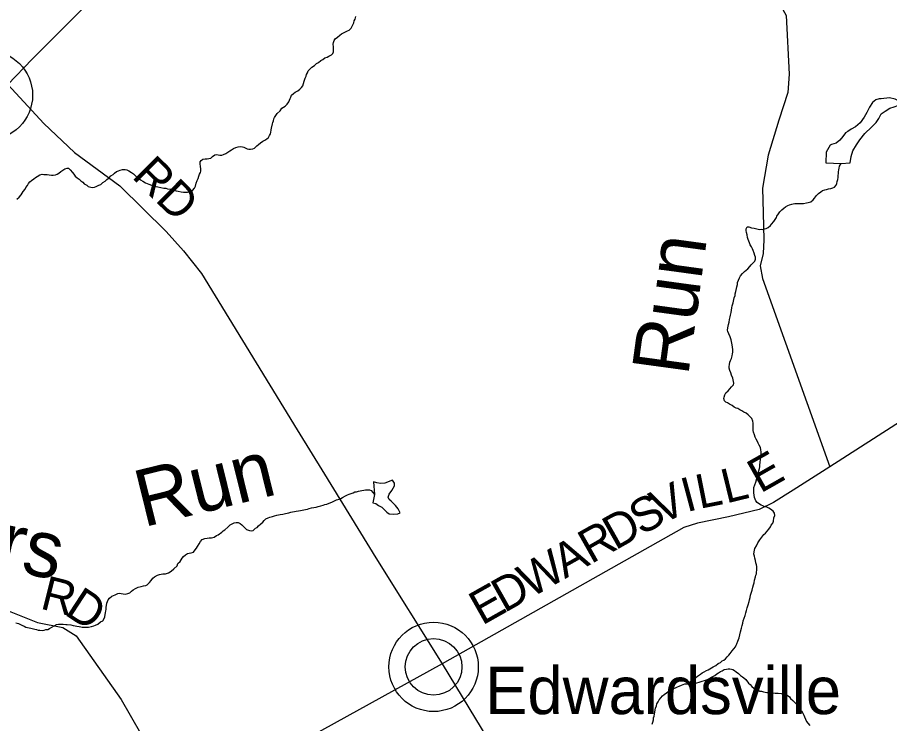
# Model space of a CAD drawing. Extents: x 1310247 to 1664935, y 284496 to 704931.
# Drawn here: x 1532830 to 1540499, y 490091 to 496300 of the extents above; entities that cross this region are included whole.
import ezdxf

# ---------------------------------------------------------------- set-up
doc = ezdxf.new("R2010")
doc.units = 0
for name, color, linetype in [('GM_X_County_Road_Text', 7, 'Continuous'), ('GM_X_County_Subdivision_Text', 7, 'Continuous'), ('GM_X_Interstate_Route', 7, 'Continuous'), ('GM_X_Interstate_Shield', 7, 'Continuous'), ('GM_X_Major_River_Text', 7, 'Continuous'), ('GM_X_Minor_Lake_Text', 7, 'Continuous'), ('GM_X_Minor_River', 7, 'Continuous'), ('GM_X_Minor_River_Text', 7, 'Continuous'), ('GM_X_Township_Road', 7, 'Continuous'), ('GM_X_Township_Subdivision', 7, 'Continuous'), ('GM_X_Unincorporated', 7, 'Continuous')]:
    doc.layers.add(name, color=color, linetype=linetype)

msp = doc.modelspace()

# ---------------------------------------------------------------- linework, layer by layer
at = {"layer": 'GM_X_County_Road_Text'}
for points in [[(1532744.4, 495709.7), (1533062.4, 495368.8), (1533331.5, 495112), (1533730.6, 494819), (1534138.1, 494417.6), (1534290.1, 494248.8), (1534447.6, 494047.8), (1535289.7, 492673.1), (1535529.3, 492283.7)], [(1545038.4, 495674), (1541632.4, 493412.9), (1539973.5, 492348.4), (1539652, 492142.1), (1539479.6, 492034.5), (1539352.1, 491972.3), (1539081.9, 491908.3), (1538809.9, 491852.4), (1538688.8, 491814.2), (1536564.9, 490615.9)], [(1535529.3, 492283.7), (1535529.4, 492283.5), (1535981, 491549.4), (1536564.9, 490615.9), (1537142.5, 489664.4), (1537152.4, 489405.5), (1537148.4, 489148.9), (1537135, 488932.5), (1537149.4, 488830), (1537265.4, 488543.5), (1538290.6, 486925.2), (1538366.9, 486795.7), (1538402.2, 486761.4), (1538501.4, 486665.3), (1538931.6, 486562.3), (1542103.1, 485789.2)], [(1536564.9, 490615.9), (1534552.8, 489504.1)]]:
    msp.add_lwpolyline(points, dxfattribs=at)
at = {"layer": 'GM_X_County_Subdivision_Text'}
for points in [[(1539052.4, 496732.1), (1539239.6, 496432), (1539315.5, 496406.7), (1539532, 496379.3), (1539562, 496368.8), (1539591.3, 496318.2), (1539617.3, 495800.4), (1539604.7, 495640.2), (1539524.5, 495396.8), (1539431.3, 495089.4), (1539382.6, 494799.4), (1539389.1, 494580.7), (1539393.5, 494344), (1539387.5, 494223.8), (1539361.8, 494115.9), (1539382.1, 494005.3), (1539973.5, 492348.4)], [(1531611.1, 491488.5), (1531612.9, 491488.2), (1531855.7, 491449), (1532462.4, 491197), (1533005.3, 490980), (1533229.6, 490936.4), (1533344.9, 490862.4), (1533741.8, 490300.8), (1534185.7, 489531.8), (1534241, 489472.8), (1534365.4, 489406)]]:
    msp.add_lwpolyline(points, dxfattribs=at)
at = {"layer": 'GM_X_Interstate_Shield'}
msp.add_lwpolyline([(1532744.4, 495709.7), (1532960.2, 495932.4), (1533107.5, 496082.8), (1533273.2, 496246.7), (1533447.4, 496420.5)], dxfattribs=at)
at = {"layer": 'GM_X_Major_River_Text'}
msp.add_line((1536489.8, 490588.8), (1536489.8, 490588.8), dxfattribs=at)
at = {"layer": 'GM_X_Minor_River'}
for points in [[(1540073.2, 495015.8), (1540151.9, 495020.2), (1540163.1, 495076.2), (1540176.2, 495128.2), (1540207.5, 495179.8), (1540238.6, 495223.4), (1540282.1, 495280.8), (1540339.6, 495335.9), (1540382.7, 495375.2), (1540405.6, 495410.9), (1540426.6, 495452.7), (1540459.3, 495476.1), (1540502.2, 495501.4), (1540540.7, 495514.7), (1540573.2, 495526.1), (1540586, 495560), (1540550.1, 495582.8), (1540497.9, 495591.8), (1540426.6, 495585.1)], [(1540426.6, 495585.1), (1540407, 495583.6), (1540378.6, 495576.1), (1540350, 495552.6), (1540322.9, 495510.9), (1540299.8, 495465.2), (1540274.8, 495423.5), (1540241.6, 495373.9), (1540200.6, 495338.6), (1540161.8, 495317.2), (1540133.2, 495297.7)], [(1540133.2, 495297.7), (1540112.8, 495284.1), (1540088, 495252.4), (1540061.2, 495220.8), (1540030.4, 495193.3), (1539989.8, 495182), (1539975.6, 495178.3), (1539942.1, 495114.7), (1539938.3, 495022.4), (1540073.2, 495015.8)], [(1535969.6, 492105.4), (1535956.1, 492031.3), (1535982.1, 492024.8), (1536006, 492008.3), (1536033.9, 491993.7), (1536059.6, 491967.1), (1536079.4, 491948.6), (1536099.3, 491936.2), (1536133.5, 491931.5), (1536173.9, 491934.7), (1536196.2, 491942.3), (1536176.8, 491978.8), (1536153.2, 492009.4), (1536117.6, 492046.3), (1536097.8, 492060.7), (1536090.1, 492080.9), (1536098.7, 492108.9), (1536121.5, 492140.6), (1536146.5, 492180.2), (1536145, 492204.4), (1536129.3, 492230.8)], [(1536129.3, 492230.8), (1536060.3, 492206), (1536023.9, 492200.7), (1535991.8, 492207.3), (1535961.7, 492216), (1535969.6, 492105.4)]]:
    msp.add_lwpolyline(points, dxfattribs=at)
at = {"layer": 'GM_X_Minor_River_Text'}
for points in [[(1535063, 495327.4), (1535071.9, 495363.3), (1535076.3, 495377.2), (1535080.7, 495391.1), (1535085.1, 495407.1), (1535091.4, 495421), (1535114.4, 495454.5), (1535139.1, 495478), (1535155.8, 495503.7), (1535184.4, 495521), (1535202.8, 495536.6), (1535217.4, 495558.4), (1535223.8, 495572.3), (1535228.2, 495586.2), (1535234.6, 495600.1), (1535241, 495616), (1535257.4, 495631.6), (1535271.8, 495643.3), (1535296.2, 495654.8), (1535314.6, 495668.4), (1535329.1, 495684.1), (1535339.5, 495699.9), (1535346, 495717.8), (1535352.5, 495739.7), (1535361.2, 495765.6), (1535369.7, 495783.4), (1535372.1, 495797.4), (1535380.5, 495813.2), (1535387, 495831.1), (1535405.6, 495850.8), (1535419.9, 495862.5), (1535442.4, 495878), (1535460.9, 495895.6), (1535477.2, 495905.2), (1535497.7, 495920.8), (1535516, 495930.4), (1535534.4, 495944), (1535552.7, 495951.5), (1535569, 495959.2), (1535591.4, 495970.7), (1535603.8, 495984.4), (1535608.1, 495998.4), (1535610.7, 496020.4), (1535609.2, 496040.5), (1535607.8, 496064.6), (1535610.2, 496080.6), (1535616.6, 496096.5), (1535625.1, 496112.3), (1535643.5, 496125.9), (1535666, 496143.4), (1535678.4, 496157.2), (1535714.9, 496172.3), (1535733.3, 496181.9), (1535747.5, 496189.6), (1535766, 496205.2), (1535774.5, 496223.1), (1535787.3, 496252.8), (1535791.7, 496270.8), (1535800.1, 496284.6), (1535804.7, 496308.6)], [(1533475, 494807.9), (1533489, 494805.6), (1533507.1, 494807.1), (1533523.3, 494812.8), (1533545.7, 494824.3), (1533564, 494831.9), (1533580.5, 494847.5), (1533600.9, 494861.1), (1533615.3, 494874.8), (1533637.8, 494890.3), (1533652.3, 494908), (1533670.6, 494917.6), (1533683, 494931.3), (1533701.4, 494944.9), (1533717.7, 494952.5), (1533731.8, 494956.2), (1533754.1, 494961.7), (1533776.2, 494963.2), (1533792.2, 494960.8), (1533808.1, 494952.4), (1533831.8, 494937.8), (1533849.6, 494925.3), (1533863.3, 494912.9), (1533890.8, 494886.2), (1533912.5, 494871.6), (1533932.3, 494859.1), (1533956.1, 494846.5), (1533983.9, 494833.8), (1534009.8, 494825.1), (1534029.8, 494820.6), (1534047.7, 494814.2), (1534065.7, 494809.7), (1534091.7, 494805.1), (1534117.6, 494798.4), (1534133.7, 494798), (1534149.6, 494793.6), (1534181.7, 494788.9), (1534207.6, 494780.2), (1534225.5, 494775.8), (1534243.5, 494771.3), (1534269.5, 494766.7), (1534289.5, 494764.2), (1534309.6, 494763.7), (1534325.7, 494763.3), (1534341.8, 494766.9), (1534356, 494770.6), (1534370.2, 494778.3), (1534386.8, 494798), (1534395.3, 494817.8), (1534402, 494841.7), (1534410.6, 494867.6), (1534419.1, 494883.5), (1534425.6, 494903.3), (1534432.1, 494921.3), (1534438.4, 494935.1), (1534442.8, 494949.1), (1534443.3, 494969.1), (1534439.8, 494989.3), (1534436.3, 495011.4), (1534436.8, 495029.5), (1534445.2, 495043.3), (1534459.5, 495053), (1534479.7, 495056.5), (1534497.8, 495058.1), (1534511.9, 495059.8), (1534530, 495063.3), (1534546.5, 495077), (1534564.9, 495090.6), (1534581, 495094.2), (1534595, 495091.9), (1534609, 495089.5), (1534627.1, 495089.1), (1534643.3, 495094.7), (1534663.7, 495104.3), (1534680, 495113.9), (1534696.4, 495127.5), (1534712.7, 495137.2), (1534731.1, 495148.8), (1534749.3, 495156.4), (1534769.6, 495161.9), (1534787.7, 495165.5), (1534807.7, 495161), (1534821.7, 495158.6), (1534837.6, 495150.2), (1534851.5, 495143.9), (1534865.5, 495141.5), (1534879.5, 495141.2), (1534899.7, 495144.7), (1534913.9, 495150.4), (1534934.5, 495170), (1534948.9, 495183.6), (1534967.3, 495197.2), (1534987.7, 495210.8), (1535006.1, 495220.4), (1535022.4, 495232), (1535036.8, 495245.7), (1535045.3, 495261.6), (1535055.7, 495275.4), (1535058, 495289.4), (1535060.6, 495311.4), (1535063, 495327.4)], [(1539283.6, 494124.1), (1539296, 494137.8), (1539314.6, 494155.4), (1539319, 494173.4), (1539319.5, 494191.4), (1539313.8, 494207.6), (1539308.3, 494227.8), (1539298.8, 494250.1), (1539295.2, 494264.2), (1539285.6, 494282.5), (1539274, 494300.9), (1539268.4, 494317), (1539260.7, 494333.3), (1539255.1, 494347.5), (1539249.5, 494363.6), (1539248.1, 494387.8), (1539242.5, 494408), (1539239, 494426.1), (1539237.3, 494440.2), (1539245.8, 494458), (1539261.9, 494457.6), (1539283.8, 494451.1), (1539307.8, 494446.5), (1539331.7, 494439.9), (1539355.7, 494435.3), (1539369.8, 494437), (1539385.9, 494436.6), (1539400, 494440.3), (1539414.2, 494443.9), (1539432.5, 494453.5), (1539453, 494469.1), (1539461.4, 494482.9), (1539482, 494506.5), (1539494.5, 494524.3), (1539505, 494540.1), (1539509.4, 494554), (1539521.8, 494571.8), (1539534.3, 494589.5), (1539552.9, 494609.1), (1539569.3, 494622.8), (1539583.7, 494634.5), (1539604.1, 494646), (1539620.3, 494653.6), (1539638.5, 494657.2), (1539652.6, 494660.9), (1539666.8, 494664.6), (1539692.9, 494663.9), (1539711, 494663.5), (1539727, 494663.1), (1539741.1, 494664.8), (1539769.4, 494670.1), (1539783.5, 494671.8), (1539807.8, 494679.2), (1539826.3, 494696.8), (1539840.7, 494710.5), (1539857.4, 494734.2), (1539873.9, 494751.9), (1539894.4, 494767.4), (1539908.7, 494777.1), (1539931, 494784.6), (1539945.1, 494786.3), (1539963.3, 494791.8), (1539981.5, 494795.4), (1539999.7, 494801), (1540013.9, 494808.7), (1540030.4, 494826.3), (1540034.8, 494840.3), (1540037.2, 494856.3), (1540043.7, 494874.2), (1540046.2, 494892.1), (1540048.6, 494910.1), (1540051.1, 494928.1), (1540051.4, 494942.2), (1540053.9, 494960.2), (1540056.2, 494974.2), (1540058.7, 494992.2), (1540073.2, 495015.8)], [(1532825.5, 494701.2), (1532846, 494720.8), (1532862.6, 494740.4), (1532881.4, 494770.1), (1532898, 494789.7), (1532904.4, 494805.6), (1532916.9, 494823.4), (1532927.4, 494841.2), (1532939.8, 494854.9), (1532954.2, 494866.6), (1532974.6, 494880.2), (1532989, 494893.9), (1533003.2, 494901.6), (1533025.7, 494915.1), (1533045.9, 494920.6), (1533062, 494920.2), (1533078, 494919.8), (1533092.1, 494919.5), (1533110.1, 494917), (1533130.1, 494914.5), (1533144.1, 494912.2), (1533164.3, 494915.7), (1533178.5, 494921.4), (1533194.8, 494931), (1533211.3, 494946.7), (1533229.7, 494958.3), (1533248, 494967.9), (1533266.2, 494975.5), (1533280.3, 494975.1), (1533294, 494960.8), (1533315.5, 494936.2), (1533325.2, 494921.9), (1533338.8, 494903.5), (1533356.5, 494891), (1533372.3, 494878.6), (1533388, 494862.2), (1533403.8, 494851.8), (1533417.5, 494837.4), (1533439.3, 494824.8), (1533453.1, 494814.5), (1533475, 494807.9)], [(1539339.9, 492278.9), (1539348.8, 492312.8), (1539355.3, 492332.7), (1539357.7, 492348.7), (1539358.1, 492364.7), (1539362.7, 492386.7), (1539365.4, 492414.7), (1539367.9, 492436.7), (1539370.6, 492464.8), (1539371, 492478.8), (1539367.5, 492498.9), (1539363.9, 492517.1), (1539352.4, 492539.4), (1539344.8, 492555.7), (1539337.2, 492571.9), (1539325.6, 492592.2), (1539318, 492608.5), (1539310.5, 492630.7), (1539303, 492653), (1539299.4, 492669.1), (1539300, 492693.2), (1539300.5, 492713.2), (1539299, 492733.3), (1539297.4, 492749.4), (1539288, 492773.7), (1539272.3, 492788.1), (1539256.6, 492804.6), (1539236.9, 492819.1), (1539217.1, 492829.6), (1539199.2, 492840.1), (1539181.4, 492850.5), (1539163.6, 492861), (1539149.6, 492865.3), (1539133.8, 492873.7), (1539114, 492886.2), (1539092.2, 492898.8), (1539074.5, 492911.3), (1539060.6, 492917.6), (1539046.8, 492930), (1539041.2, 492948.2), (1539043.6, 492962.2), (1539052.1, 492982), (1539060.6, 492999.9), (1539079.1, 493015.5), (1539093.6, 493033.2), (1539110.1, 493050.9), (1539126.7, 493070.5), (1539129, 493084.5), (1539127.4, 493098.6), (1539123.8, 493114.7), (1539120.1, 493128.9), (1539110.7, 493153.2), (1539103.2, 493175.4), (1539093.6, 493195.7), (1539088.1, 493215.9), (1539088.5, 493230), (1539090.9, 493248), (1539093.4, 493268), (1539099.9, 493283.8), (1539108.4, 493301.7), (1539114.9, 493323.6), (1539119.4, 493341.6), (1539119.8, 493357.6), (1539120.3, 493377.6), (1539118.9, 493403.8), (1539113.7, 493436), (1539106.4, 493464.3), (1539097.1, 493492.6), (1539085.6, 493516.9), (1539076.1, 493537.2), (1539074.4, 493551.3), (1539076.9, 493571.3), (1539079.3, 493585.3), (1539081.7, 493601.3), (1539088.2, 493619.2), (1539092.8, 493645.2), (1539097.4, 493667.1), (1539101.8, 493683), (1539106.4, 493705), (1539109, 493727), (1539113.5, 493747), (1539115.9, 493765), (1539122.6, 493790.9), (1539129.3, 493818.8), (1539133.8, 493834.8), (1539140.3, 493854.7), (1539142.6, 493868.7), (1539147.2, 493888.6), (1539151.9, 493916.6), (1539156.3, 493932.5), (1539160.8, 493952.5), (1539163.2, 493968.5), (1539169.7, 493988.4), (1539178.3, 494010.2), (1539188.8, 494028), (1539205.4, 494047.7), (1539224, 494067.3), (1539238.3, 494079), (1539252.7, 494090.7), (1539271.2, 494110.3), (1539283.6, 494124.1)], [(1538733.3, 490439.7), (1538766.4, 490477), (1538780.7, 490484.7), (1538795, 490496.4), (1538811.3, 490506), (1538835.9, 490525.5), (1538850.2, 490535.2), (1538868.6, 490546.8), (1538889, 490558.3), (1538903.2, 490564), (1538917.5, 490571.7), (1538933.8, 490581.3), (1538948, 490589), (1538970.4, 490600.5), (1538992.9, 490618), (1539013.3, 490627.6), (1539027.7, 490641.3), (1539041.9, 490646.9), (1539056.3, 490660.6), (1539070.7, 490676.3), (1539085.2, 490692), (1539097.6, 490705.8), (1539114.3, 490729.5), (1539130.8, 490749.1), (1539143.3, 490764.9), (1539151.6, 490778.7), (1539156, 490792.6), (1539164.6, 490814.5), (1539175.4, 490844.3), (1539182.1, 490870.3), (1539188.7, 490896.2), (1539197.6, 490930.1), (1539204.2, 490952), (1539208.7, 490972), (1539213.3, 490993.9), (1539219.9, 491017.8), (1539228.5, 491041.7), (1539235.2, 491065.6), (1539241.7, 491085.5), (1539248.3, 491109.4), (1539255, 491135.3), (1539263.7, 491163.2), (1539268.1, 491179.2), (1539272.7, 491199.1), (1539277.2, 491219.1), (1539283.9, 491245), (1539290.4, 491264.9), (1539297, 491288.8), (1539303.6, 491310.7), (1539308, 491328.7), (1539312.6, 491350.6), (1539319.4, 491380.6), (1539323.8, 491394.5), (1539328.1, 491408.5), (1539330.5, 491422.4), (1539332.9, 491440.4), (1539333.4, 491458.5), (1539331.7, 491472.6), (1539330.1, 491486.6), (1539324.5, 491504.8), (1539321, 491525), (1539313.5, 491545.2), (1539311.9, 491563.3), (1539306.3, 491579.5), (1539308.8, 491601.5), (1539315.6, 491629.5), (1539328.2, 491653.2), (1539340.9, 491679), (1539359.7, 491706.6), (1539376.4, 491730.3), (1539393, 491752), (1539407.3, 491763.7), (1539421.9, 491783.4), (1539436.4, 491801.1), (1539450.9, 491820.8), (1539459.3, 491834.6), (1539471.8, 491852.4), (1539478.3, 491870.3), (1539483, 491898.3), (1539489.6, 491920.2), (1539486.1, 491940.3), (1539474.5, 491958.7), (1539452.8, 491975.2), (1539436.9, 491983.6), (1539419.1, 491992.1), (1539401.1, 491996.5), (1539385.2, 492005), (1539371.3, 492011.3), (1539355.5, 492019.7), (1539333.7, 492034.3), (1539322.1, 492050.6), (1539316.4, 492064.8), (1539312.8, 492078.9), (1539309.3, 492099.1), (1539305.7, 492119.2), (1539304.4, 492145.3), (1539306.9, 492165.3), (1539315.5, 492189.2), (1539322.1, 492213.1), (1539331, 492245), (1539339.9, 492278.9)], [(1534498.6, 491721.6), (1534516.7, 491723.1), (1534536.8, 491724.7), (1534559.1, 491730.2), (1534581.5, 491743.7), (1534595.8, 491751.3), (1534626.4, 491772.7), (1534638.8, 491786.4), (1534653.1, 491794.1), (1534679.8, 491817.5), (1534700.4, 491839.1), (1534718.7, 491846.7), (1534735, 491856.3), (1534753.1, 491857.9), (1534771.2, 491857.5), (1534789, 491849), (1534802.8, 491838.6), (1534824.4, 491818), (1534844, 491797.5), (1534869.9, 491788.9), (1534887.9, 491786.4), (1534904, 491788), (1534924.6, 491807.6), (1534938.9, 491815.3), (1534949.3, 491829.1), (1534969.8, 491846.6), (1534988.3, 491862.2), (1534998.6, 491876), (1535015.1, 491891.7), (1535033.4, 491899.3), (1535049.6, 491904.9), (1535071.9, 491912.4), (1535090.1, 491918), (1535112.3, 491923.5), (1535126.5, 491927.1), (1535140.6, 491928.8), (1535164.8, 491932.2), (1535187, 491937.7), (1535203.2, 491941.3), (1535217.3, 491943), (1535233.5, 491948.6), (1535249.7, 491952.2), (1535265.8, 491955.9), (1535279.9, 491957.5), (1535302.1, 491961), (1535320.3, 491964.6), (1535334.4, 491966.2), (1535362.7, 491973.6), (1535380.9, 491977.2), (1535395, 491980.8), (1535417.2, 491986.3), (1535437.4, 491989.8), (1535455.6, 491993.4), (1535473.8, 491999), (1535498.1, 492004.4), (1535518.3, 492012), (1535532.5, 492015.6), (1535550.7, 492021.2), (1535571, 492028.8), (1535595.3, 492038.2), (1535611.6, 492045.8), (1535636, 492057.3), (1535658.2, 492062.8), (1535672.4, 492068.4), (1535688.7, 492078.1), (1535715.2, 492093.5), (1535733.5, 492101.1), (1535747.7, 492106.8), (1535766, 492114.3), (1535782.2, 492120), (1535796.4, 492127.6), (1535812.6, 492129.3), (1535828.7, 492132.9), (1535842.9, 492136.6), (1535859, 492140.2), (1535877.2, 492143.8), (1535891.3, 492145.4), (1535911.4, 492147), (1535925.5, 492146.6), (1535939.6, 492138.7), (1535969.6, 492105.4)], [(1532814.6, 490977.7), (1532838.5, 490969.1), (1532868.3, 490956.4), (1532888.2, 490947.9), (1532904, 490939.5), (1532934, 490932.7), (1532948, 490930.4), (1532983.9, 490919.5), (1532997.9, 490917.1), (1533011.8, 490912.8), (1533025.9, 490910.4), (1533049.9, 490909.9), (1533066.1, 490911.5), (1533080.3, 490917.1), (1533098.4, 490918.7), (1533112.6, 490926.4), (1533133, 490938), (1533153.4, 490949.5), (1533173.8, 490961), (1533191.9, 490964.6), (1533210, 490964.2), (1533232.1, 490963.6), (1533254.1, 490961.1), (1533268.2, 490960.8), (1533298.2, 490958), (1533320.2, 490953.5), (1533336.2, 490951.1), (1533352.2, 490946.7), (1533372.2, 490944.2), (1533386.2, 490941.9), (1533400.2, 490939.5), (1533418.3, 490937.1), (1533432.3, 490936.8), (1533454.4, 490938.2), (1533480.7, 490943.6), (1533500.9, 490949.1), (1533517.2, 490956.8), (1533537.5, 490964.3), (1533560, 490983.8), (1533580.4, 490995.4), (1533593, 491015.1), (1533599.3, 491029), (1533601.9, 491049), (1533604.2, 491063), (1533606.7, 491081), (1533609, 491095), (1533611.4, 491111), (1533616.4, 491149), (1533622.8, 491164.9), (1533627.2, 491178.8), (1533639.6, 491192.6), (1533660.2, 491212.1), (1533688.5, 491221.5), (1533712.9, 491232.9), (1533727.1, 491236.6), (1533741.1, 491234.3), (1533761.1, 491231.8), (1533781.1, 491229.3), (1533801.4, 491234.8), (1533817.6, 491240.5), (1533832, 491256.1), (1533846.3, 491265.8), (1533868.8, 491279.3), (1533891.1, 491288.8), (1533917.4, 491296.2), (1533939.6, 491301.7), (1533957.8, 491305.3), (1533972, 491311), (1533992.6, 491332.5), (1534005.1, 491348.3), (1534021.7, 491367.9), (1534034.1, 491381.7), (1534062.5, 491395), (1534078.7, 491400.7), (1534109, 491406), (1534133.1, 491407.4), (1534157.4, 491414.8), (1534181.9, 491430.3), (1534206.5, 491449.8), (1534233.3, 491477.2), (1534239.8, 491497.1), (1534260.4, 491516.7), (1534279.2, 491544.3), (1534289.6, 491560.1), (1534308.1, 491575.7), (1534324.4, 491585.3), (1534340.6, 491589), (1534358.7, 491590.5), (1534377, 491598.1), (1534391.5, 491617.8), (1534404, 491633.6), (1534412.4, 491647.4), (1534427, 491671.1), (1534439.6, 491690.9), (1534454.1, 491708.6), (1534476.4, 491718.1), (1534498.6, 491721.6)], [(1538536.5, 490362.2), (1538552.9, 490373.8), (1538567.2, 490381.5), (1538585.5, 490393.1), (1538601.7, 490398.7), (1538615.9, 490404.4), (1538634.3, 490414), (1538648.5, 490419.7), (1538668.8, 490427.2), (1538685, 490432.8), (1538699.2, 490438.5), (1538719.3, 490440), (1538733.3, 490439.7), (1538751.5, 490441.3), (1538767.6, 490442.9), (1538785.7, 490444.5), (1538803.9, 490448), (1538826.1, 490453.5), (1538850.4, 490463), (1538872.7, 490470.4), (1538897, 490477.9), (1538919.4, 490489.4), (1538933.7, 490497.1), (1538964.2, 490514.4), (1538980.6, 490528), (1538994.9, 490535.7), (1539011.3, 490547.4), (1539027.5, 490555), (1539045.8, 490564.6), (1539064.1, 490570.2), (1539080.2, 490571.8), (1539094.2, 490571.4), (1539108.2, 490569.1), (1539122.2, 490564.8), (1539136, 490556.4), (1539151.8, 490546), (1539171.6, 490531.5), (1539189.2, 490513), (1539205, 490502.6), (1539218.8, 490492.2), (1539236.5, 490477.7), (1539257.8, 490445.1), (1539273.6, 490432.7), (1539289.2, 490416.3), (1539304.9, 490401.8), (1539326.7, 490389.3), (1539344.6, 490382.8), (1539358.5, 490376.5), (1539374.5, 490374.1), (1539390.5, 490369.7), (1539404.5, 490367.3), (1539420.5, 490364.9), (1539434.5, 490362.6), (1539456.6, 490360), (1539472.6, 490359.7), (1539492.7, 490359.2), (1539506.7, 490356.8), (1539520.8, 490356.5), (1539546.8, 490353.9), (1539566.8, 490349.4), (1539580.8, 490347), (1539598.7, 490340.6), (1539618.4, 490326.1), (1539628.1, 490311.8), (1539649.7, 490293.2), (1539665.4, 490274.8), (1539681.1, 490262.3), (1539694.7, 490244), (1539710.1, 490217.5), (1539725.8, 490201.1), (1539737.4, 490182.7), (1539745, 490164.5), (1539752.6, 490148.3), (1539760.2, 490130), (1539769.7, 490109.7), (1539781.4, 490095.4), (1539799, 490074.9)], [(1538413.1, 490086.3), (1538417.6, 490104.2), (1538422.1, 490124.2), (1538424.6, 490142.2), (1538428.9, 490156.1), (1538431.3, 490172.1), (1538433.8, 490190.1), (1538438.3, 490210.1), (1538440.7, 490226.1), (1538449.3, 490245.9), (1538453.7, 490263.9), (1538464.2, 490281.7), (1538472.7, 490299.5), (1538487.2, 490317.2), (1538503.7, 490334.9), (1538518.1, 490346.6), (1538536.5, 490362.2)]]:
    msp.add_lwpolyline(points, dxfattribs=at)
at = {"layer": 'GM_X_Unincorporated'}
for centre, radius in [((1532570.1, 495616.3), 392.8), ((1536489.8, 490588.8), 392.8), ((1536489.8, 490588.8), 249)]:
    msp.add_circle(centre, radius, dxfattribs=at)

# ---------------------------------------------------------------- texts
at = {"layer": 'GM_X_Interstate_Route'}
msp.add_text('Edwardsville', height=417, rotation=0.00001, dxfattribs=at).set_placement((1536942.9, 490173.6))
at = {"layer": 'GM_X_Minor_Lake_Text'}
for s, height, rotation, p in [('Run', 499.99, 82.21503, (1538727.6, 493139.4)), ('Run', 499.99, 13.86441, (1533936.3, 491815.2)), ('Kunkers', 500, 347.58662, (1530780.8, 491875.7)), ('Homans', 499.99, 40.54098, (1540479.3, 488328.8))]:
    msp.add_text(s, height=height, rotation=rotation, dxfattribs=at).set_placement(p)
at = {"layer": 'GM_X_Township_Road'}
for s, rotation, p in [('RD', 315.34705, (1533827, 494895.3)), ('E', 29.57021, (1539363.8, 492111.6)), ('L', 13.69055, (1539061.6, 492025.1)), ('I', 14.96209, (1538713.9, 491947.6)), ('L', 11.26623, (1538828, 491978.3)), ('V', 25.81401, (1538490.4, 491837.9)), ('S', 29.33704, (1538318.2, 491741)), ('D', 29.42982, (1538088.4, 491611.3)), ('R', 29.42536, (1537873.8, 491490.3)), ('A', 29.42859, (1537643.9, 491360.5)), ('W', 29.42923, (1537341.1, 491189.7)), ('D', 29.42363, (1537111.1, 491060)), ('E', 29.42965, (1536915.7, 490949.8))]:
    msp.add_text(s, height=300, rotation=rotation, dxfattribs=at).set_placement(p)
at = {"layer": 'GM_X_Township_Subdivision'}
for s, rotation, p in [('R', 345.8691, (1533020.3, 491103.4)), ('D', 326.83228, (1533235.3, 491053.8))]:
    msp.add_text(s, height=300, rotation=rotation, dxfattribs=at).set_placement(p)

doc.saveas('drawing.dxf')
